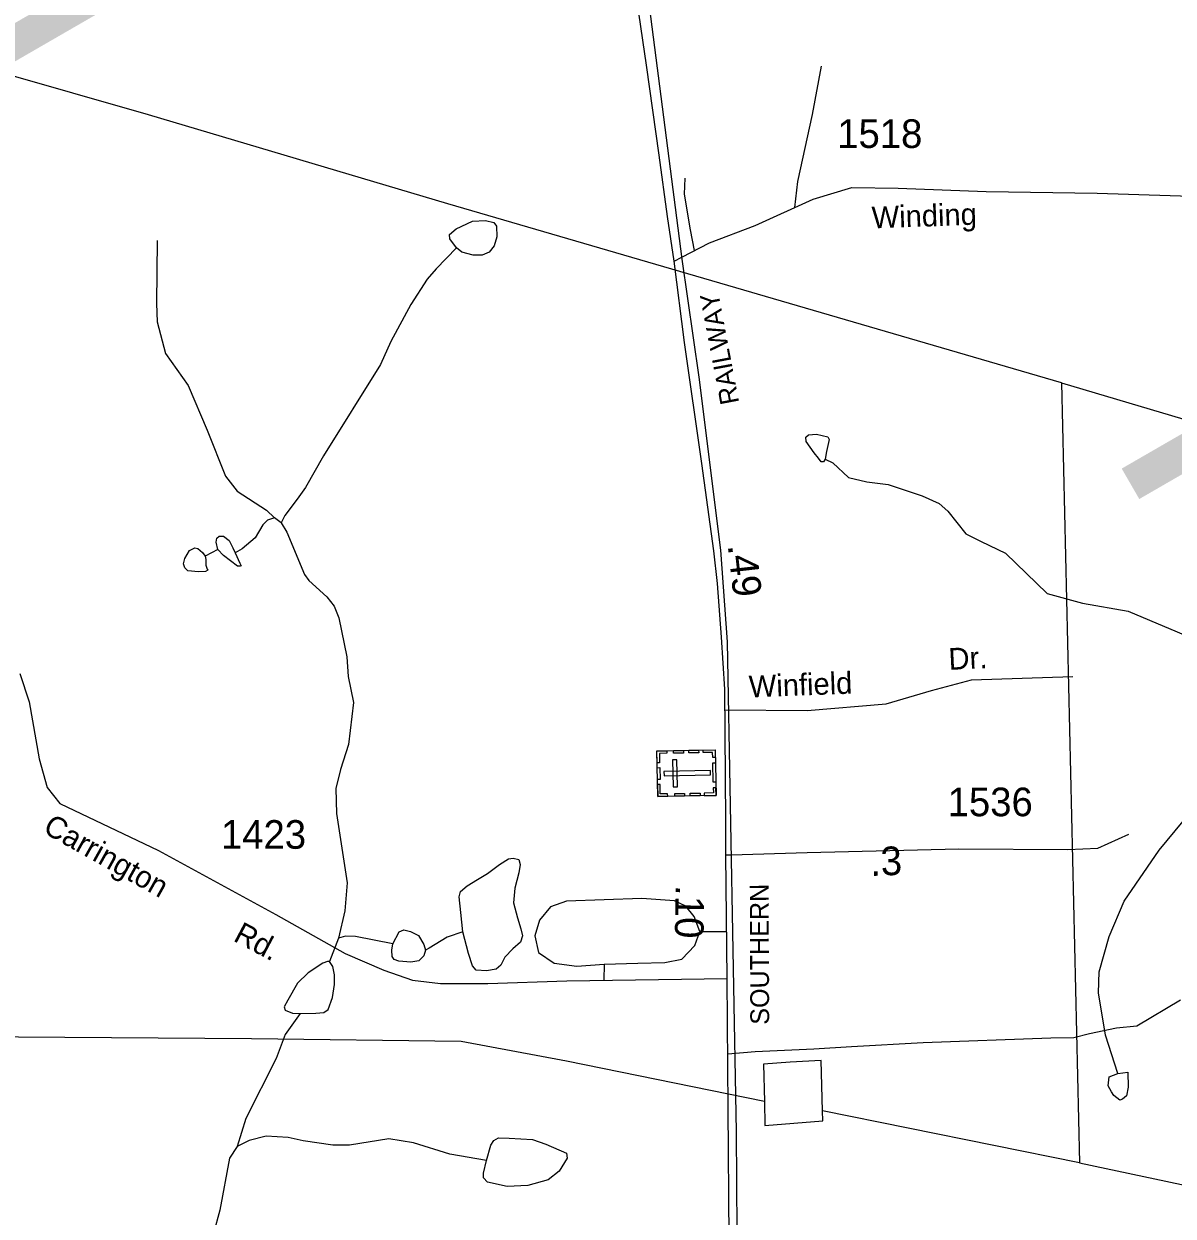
# Model space of a CAD drawing. Extents: x 2056842 to 2160602, y 826753 to 1016856.
# Drawn here: x 2117666 to 2122685, y 946717 to 951923 of the extents above; entities that cross this region are included whole.
import ezdxf

# ---------------------------------------------------------------- set-up
doc = ezdxf.new("R2010")
doc.units = 0
for name, color, linetype in [('Exist Cultural Cemetery CELL', 7, 'Continuous'), ('Exist Hydrographic Creek Single Shore', 7, 'Continuous'), ('Exist Hydrographic Misc Water Feature', 7, 'Continuous'), ('Exist Hydrographic Pond Under 1500 Sq Ft', 7, 'Continuous'), ('Exist Railroad Mainline', 7, 'Continuous'), ('Exist Railroad Mainline Label', 7, 'Continuous'), ('Exist Road Non-System Type 51', 7, 'Continuous'), ('Exist Road Non-System Type 51 Label', 7, 'Continuous'), ('Exist Road Primary US Attributed', 7, 'Continuous'), ('Exist Road Primary US Mileage Hundredths English Label', 7, 'Continuous'), ('Exist Road Secondary Mileage Hundredths English Label', 7, 'Continuous'), ('Exist Road Secondary Structure Pipe Number Label', 7, 'Continuous'), ('Exist Road Secondary Type 51 Attributed', 7, 'Continuous'), ('Exist Road Secondary Type 51 Label', 7, 'Continuous'), ('Exist Road Secondary Type 51 Number Label', 7, 'Continuous'), ('Exist Utilities Electrical Transmission Line', 7, 'Continuous')]:
    doc.layers.add(name, color=color, linetype=linetype)

msp = doc.modelspace()

# ---------------------------------------------------------------- linework, layer by layer
at = {"layer": 'Exist Cultural Cemetery CELL'}
for points in [[(2120434.3, 948549.2), (2120430.4, 948748.3), (2120685, 948753.3), (2120688.9, 948554.3)], [(2120613, 948740.5), (2120569.6, 948739.7), (2120569.4, 948751), (2120612.7, 948751.9)], [(2120685.6, 948720.2), (2120674.2, 948720), (2120673.7, 948742), (2120633.3, 948741.2), (2120633.1, 948752.3), (2120685, 948753.3)], [(2120473.8, 948749.2), (2120474, 948737.9), (2120441.8, 948737.2), (2120442.6, 948696.7), (2120431.5, 948696.4), (2120430.4, 948748.3)], [(2120501.6, 948591.4), (2120520.3, 948591.7), (2120517.9, 948709.5), (2120499.2, 948709.1)], [(2120547, 948739.2), (2120503.7, 948738.4), (2120503.5, 948749.8), (2120546.8, 948750.6)], [(2120432.9, 948623.3), (2120431.9, 948675.1), (2120443.3, 948675.3), (2120444.3, 948623.5)], [(2120461.5, 948658.8), (2120461.9, 948640.1), (2120664.6, 948644.1), (2120664.2, 948662.8)], [(2120676.3, 948611.5), (2120674.6, 948696.3), (2120686, 948696.5), (2120687.7, 948611.7)], [(2120477.6, 948550.1), (2120477.4, 948561.4), (2120445.2, 948560.8), (2120444.4, 948601.3), (2120433.3, 948601.1), (2120434.3, 948549.2)], [(2120551.8, 948551.5), (2120508.5, 948550.7), (2120508.3, 948562.1), (2120551.6, 948562.9)], [(2120619, 948552.8), (2120575.7, 948552), (2120575.5, 948563.4), (2120618.8, 948564.2)], [(2120688.2, 948587.3), (2120676.7, 948587.1), (2120677.2, 948565.1), (2120636.8, 948564.3), (2120637, 948553.2), (2120688.9, 948554.2)]]:
    msp.add_lwpolyline(points, close=True, dxfattribs=at)
at = {"layer": 'Exist Hydrographic Creek Single Shore'}
for points in [[(2118248.5, 950977.2), (2118245.8, 950701.3), (2118248, 950621.2), (2118284.5, 950483.3), (2118383.3, 950343.7), (2118466.2, 950148.1), (2118547.1, 949948.5), (2118597.9, 949883.1), (2118725.7, 949799.5), (2118759.8, 949765.6)], [(2121165.1, 950021.7), (2121199.3, 950006.5), (2121266.9, 949942.5), (2121346.8, 949922.9), (2121441.2, 949911.4), (2121589, 949862), (2121663.2, 949828.3), (2121701.4, 949794.5), (2121779.9, 949696.9), (2121846.1, 949663.1), (2121952.4, 949611.6), (2122134.9, 949436.4), (2122289.1, 949393.1), (2122489.4, 949357.9), (2122795.7, 949229.4), (2123052.3, 949122.4), (2123306.5, 949031.6), (2123430.8, 948976.1), (2123577, 948926.8), (2123803.4, 948835.8), (2123895.6, 948810.1), (2123923.5, 948804.3), (2123947.3, 948818.4)], [(2118789.9, 949743.7), (2118814, 949703.8), (2118890.8, 949518.1), (2118910.9, 949492.1), (2118989.2, 949420.6), (2119021.5, 949380.5), (2119041.8, 949328.9), (2119076.3, 949158.9), (2119082.7, 949073.1), (2119105.3, 948959.1), (2119084.1, 948777.1), (2119048.7, 948666.9), (2119028.4, 948584.6), (2119030.9, 948475.6), (2119077.8, 948171.9), (2119067.7, 948050.3), (2119039.7, 947931.2)], [(2122444.1, 947340), (2122389.3, 947507.6), (2122358.6, 947691.6), (2122362.1, 947783.5), (2122405.3, 947937.7), (2122470.9, 948092), (2122623.9, 948314.6), (2122798.8, 948525.4), (2122886.6, 948593.8), (2122930.3, 948611.9), (2122954.3, 948612.1), (2123058.6, 948576.5), (2123170.8, 948523.1), (2123291.2, 948473.5), (2123371.1, 948453.9), (2123603.2, 948412.9), (2123655.3, 948417.1), (2123687.1, 948425.2)], [(2119000.5, 947829.3), (2118991.7, 947829.3), (2118971.4, 947821.7), (2118908.1, 947779.9), (2118861.2, 947734.2), (2118819.4, 947659.5), (2118802.9, 947630.3), (2118806.7, 947616.4), (2118839.7, 947603.7), (2118872.7, 947601.2)], [(2118872.7, 947601.2), (2118941, 947603.7), (2118976.5, 947606.2), (2118994.2, 947618.9), (2119013.2, 947672.1), (2119022.1, 947727.9), (2119022.1, 947771), (2119014.5, 947806.5), (2119000.5, 947829.3)], [(2118872.7, 947601.2), (2118807.7, 947509.8), (2118768.1, 947405.6), (2118635.3, 947143.2), (2118597.7, 947021)], [(2118597.7, 947021), (2118563.8, 946970.8), (2118521, 946742.7), (2118410.6, 946335.4), (2118413.5, 946164.5), (2118420.7, 946122.9)]]:
    msp.add_lwpolyline(points, dxfattribs=at)
at = {"layer": 'Exist Hydrographic Misc Water Feature'}
for p, q in [((2118790.1, 949743.8), (2118759.9, 949765.7)), ((2119039.7, 947931.2), (2119000.5, 947829.3))]:
    msp.add_line(p, q, dxfattribs=at)
for points in [[(2119555.4, 950944.2), (2119526.3, 950984.7), (2119525, 951003.8), (2119554.1, 951027.8), (2119625, 951060.8), (2119682, 951064.6), (2119718.8, 951055.7), (2119730.2, 951039.2), (2119731.4, 950993.6), (2119720, 950954.3), (2119698.5, 950926.5), (2119666.8, 950912.5), (2119628.8, 950912.5), (2119578.2, 950926.5), (2119555.4, 950944.2)], [(2119555.4, 950944.2), (2119467.1, 950852.7), (2119427.4, 950808.5), (2119355.8, 950698.1), (2119268.6, 950535.8), (2119222.9, 950435.6), (2118974.6, 950036.5), (2118895.5, 949898.2), (2118860.1, 949847.6), (2118805.8, 949775.8), (2118790.1, 949743.8)], [(2121165.1, 950021.7), (2121157.5, 950010.3), (2121147.4, 950010.3), (2121136, 950026.8), (2121117, 950049.6), (2121082.8, 950099), (2121081.5, 950118), (2121092.9, 950128.2), (2121127.1, 950130.7), (2121177.8, 950119.3), (2121182.8, 950107.9), (2121171.4, 950055.9), (2121165.1, 950021.7)], [(2118759.9, 949765.7), (2118729.8, 949755.5), (2118710.1, 949735.4), (2118676.5, 949679.2), (2118618.6, 949631.1), (2118588.7, 949612.9)], [(2118513, 949628.4), (2118505.4, 949660.1), (2118508, 949676.6), (2118519.4, 949686.7), (2118537.1, 949685.4), (2118562.4, 949666.4), (2118578.9, 949634.7), (2118588.7, 949612.9)], [(2118457.3, 949598), (2118461.1, 949584), (2118461.1, 949560), (2118466.2, 949542.2), (2118470, 949537.2), (2118458.6, 949532.1), (2118428.2, 949530.8), (2118382.6, 949534.6), (2118368.7, 949547.3), (2118362.3, 949565), (2118368.7, 949589.1), (2118388.9, 949623.3), (2118413, 949634.7), (2118425.7, 949632.2), (2118445.9, 949614.5), (2118457.3, 949598)], [(2118588.7, 949612.9), (2118609.3, 949568.8), (2118614.4, 949556.2), (2118610.6, 949554.9), (2118599.2, 949554.9), (2118537.1, 949601.8), (2118513, 949628.4)], [(2119583, 947959), (2119574.1, 948042.7), (2119566.5, 948111.1), (2119572.9, 948133.9), (2119602, 948159.3), (2119647.6, 948187.2), (2119690.6, 948212.5), (2119742.6, 948251.8), (2119783.1, 948277.1), (2119802.1, 948279.7), (2119827.4, 948274.6), (2119833.8, 948251.8), (2119827.4, 948216.3), (2119809.7, 948149.1), (2119804.6, 948084.5), (2119821.1, 948019.9), (2119836.3, 947971.7), (2119843.9, 947941.3), (2119835, 947913.4), (2119800.8, 947884.3), (2119766.6, 947847.5), (2119748.9, 947813.3), (2119728.6, 947795.6), (2119686.8, 947788), (2119641.3, 947791.8), (2119624.8, 947809.5), (2119607.1, 947864), (2119583, 947959)], [(2119277.8, 947905.8), (2119114.4, 947937.5), (2119070.1, 947940), (2119039.7, 947931.2)], [(2119277.8, 947905.8), (2119304.4, 947957.8), (2119325.9, 947966.6), (2119353.8, 947960.3), (2119389.2, 947942.6), (2119413.3, 947903.3), (2119420.2, 947878.7)], [(2119583, 947959), (2119513.9, 947935.1), (2119436.2, 947886.8), (2119420.2, 947878.7)], [(2119420.2, 947878.7), (2119413.3, 947853.9), (2119390.5, 947832.3), (2119356.3, 947826), (2119303.1, 947831.1), (2119282.8, 947837.4), (2119274, 947850.1), (2119272.7, 947877.9), (2119277.8, 947905.8)], [(2119686, 946959.9), (2119525.8, 946987.3), (2119367.7, 947036.5), (2119259.6, 947054.1), (2119087.8, 947027.3), (2119015.8, 947027), (2118885.8, 947046.5), (2118819.6, 947060.2), (2118723.6, 947065.8), (2118649.8, 947047.4), (2118597.9, 947021.2)], [(2119686, 946959.9), (2119705, 947027.1), (2119718.9, 947047.4), (2119739.2, 947058.8), (2119784.8, 947057.5), (2119887.3, 947051.2), (2119945.6, 947030.9), (2120035.5, 946991.6), (2120038.1, 946970.1), (2120003.9, 946913.1), (2119955.7, 946875), (2119867.1, 946851), (2119775.9, 946847.2), (2119691, 946866.2), (2119673.3, 946883.9), (2119673.3, 946905.4), (2119686, 946959.9)]]:
    msp.add_lwpolyline(points, dxfattribs=at)
at = {"layer": 'Exist Hydrographic Pond Under 1500 Sq Ft'}
for points in [[(2118513, 949628.4), (2118457.3, 949598)], [(2122416.3, 947259.8), (2122402.1, 947285.7), (2122405.9, 947325.7), (2122443.9, 947340)], [(2122443.9, 947340), (2122488, 947345.9), (2122488.3, 947280)], [(2122488.3, 947280), (2122482.2, 947242), (2122464.2, 947228), (2122452.3, 947224), (2122426.2, 947243.9), (2122416.3, 947259.8)]]:
    msp.add_lwpolyline(points, dxfattribs=at)
at = {"layer": 'Exist Railroad Mainline'}
msp.add_lwpolyline([(2120138, 939689.2), (2120034.2, 940112.6), (2119958.6, 940476.2), (2119974.7, 940914.3), (2120066.5, 941848.4), (2120129.5, 942086.8), (2120196.8, 942227), (2120421.1, 942633.9), (2120603.4, 943002.8), (2120722, 943319.1), (2120775.1, 943525.4), (2120806.4, 943705.6), (2120812, 943809.5), (2120803.7, 944343.5), (2120806.9, 944941.3), (2120787.3, 945775.2), (2120777.7, 947084.8), (2120738.2, 949224.4), (2120710.5, 949624.2), (2120615.2, 950379.9), (2120540.9, 950895.4), (2120398.1, 952000.7)], dxfattribs=at)
at = {"layer": 'Exist Road Non-System Type 51'}
for p, q in [((2120617.6, 947959.5), (2120735.7, 947959.5)), ((2120200.3, 947817.1), (2120198.7, 947747.1))]:
    msp.add_line(p, q, dxfattribs=at)
for points in [[(2121032.9, 951121.1), (2121046.7, 951233.9), (2121110.7, 951526.7), (2121148.9, 951738.3)], [(2120594.7, 950933.2), (2120577.4, 951023.5), (2120551.8, 951178.7), (2120553.4, 951249.1)], [(2120727.4, 948928.4), (2121086.9, 948925.5), (2121431.7, 948954.2), (2121629.2, 949011.7), (2121805.2, 949058.4), (2122246.9, 949072.8)], [(2120617.6, 947959.5), (2120593.6, 948025.1), (2120556.8, 948069.9), (2120507.3, 948093.9), (2120365, 948103.5), (2120035.5, 948092.3), (2119965.2, 948068.3), (2119917.2, 948009.1), (2119898, 947940.3), (2119914, 947868.3), (2119981.2, 947821.9), (2120080.3, 947809.1), (2120200.3, 947817.1)], [(2120200.3, 947817.1), (2120347.4, 947821.9), (2120465.7, 947825.1), (2120539.3, 947839.5), (2120596.8, 947898.7), (2120617.6, 947959.5)], [(2122717.2, 947660.7), (2122526.9, 947547), (2122437.4, 947537.4), (2122320.6, 947513.4), (2122251.9, 947495.8), (2122151.1, 947494.2), (2121594.1, 947473.6), (2121280.7, 947456), (2121115.3, 947446.4), (2120859.4, 947435.2), (2120739.8, 947424.5)]]:
    msp.add_lwpolyline(points, dxfattribs=at)
at = {"layer": 'Exist Road Primary US Attributed'}
msp.add_line((2120737.9, 947754), (2120732.3, 948294.1), dxfattribs=at)
for points in [[(2120505.7, 950887.2), (2120476.9, 951082.4), (2120440.1, 951350.2), (2120385.8, 951742.2), (2120344.1, 952019.8), (2120251.6, 952368), (2120068.1, 952831), (2119914.6, 953191), (2119815.6, 953457.2), (2119775.6, 953634.8), (2119715, 953976.4), (2119625.7, 954508.5), (2119547.4, 954953.8), (2119520.2, 955136.2), (2119481.9, 955570.3), (2119462.7, 955799.1), (2119446.7, 955996.3)], [(2120732.3, 948294.1), (2120731.5, 948443.7), (2120726.7, 949018.2), (2120713.1, 949244.6), (2120695.5, 949479.8), (2120679.5, 949622.3), (2120627.5, 950003.9), (2120551.6, 950531.2), (2120505.7, 950887.2)], [(2120768.4, 944587.7), (2120757.1, 945004.2), (2120750.8, 946045.8), (2120741.2, 947186.5), (2120737.9, 947754)]]:
    msp.add_lwpolyline(points, dxfattribs=at)
at = {"layer": 'Exist Road Secondary Type 51 Attributed'}
for points in [[(2120539.7, 950904.8), (2120660.3, 950967.1), (2120860.1, 951042.3), (2121112.8, 951157.6), (2121282.3, 951208.8), (2121483.8, 951205.6), (2121868.4, 951190.4), (2122353, 951183.3), (2122991, 951163.9), (2123172.6, 951170.5), (2123242.3, 951168.8), (2123370.4, 951197.8), (2123941.2, 951466), (2124383.9, 951664.1), (2124896.5, 951902.1), (2125064.4, 951975.7), (2125252.1, 952044.1), (2125576.8, 952122.5), (2125974.1, 952216.5), (2126496.5, 952346.1), (2126594.8, 952370.1)], [(2120505.7, 950887.2), (2120539.7, 950904.8)], [(2117647.6, 949085.7), (2117689.2, 948962.5), (2117732.3, 948714.5), (2117767.5, 948588.1), (2117823.5, 948519.3), (2118253.3, 948313.8), (2118766.6, 948033.8), (2119069.5, 947863.2), (2119237.4, 947791.2), (2119363.7, 947748), (2119485.3, 947733.6), (2119691.5, 947733.6), (2120037.8, 947745), (2120737.9, 947754)], [(2120755.4, 948294.8), (2121087.2, 948304.8), (2121749.2, 948320.8), (2122225.7, 948317.6), (2122356.8, 948324), (2122491.2, 948384.8)], [(2120732.3, 948294.1), (2120755.4, 948294.8)]]:
    msp.add_lwpolyline(points, dxfattribs=at)
at = {"layer": 'Exist Utilities Electrical Transmission Line'}
for p, q in [((2122197.2, 950354.8), (2122276, 946949.5)), ((2122276, 946949.5), (2121153.2, 947176.7))]:
    msp.add_line(p, q, dxfattribs=at)
for points in [[(2122197.2, 950354.8), (2119518.1, 951136.9), (2118210.5, 951525.1), (2116877.1, 951907.2), (2112075.6, 953327.9), (2110490.2, 953808.8), (2107782.8, 954617.7), (2104295.7, 955656.9)], [(2122197.2, 950354.8), (2126069.6, 949205.9), (2129543.5, 948185.2), (2130575.9, 947623.9), (2133817.5, 945792.4), (2136588, 944186.8), (2138999.6, 942823.6), (2141369.2, 941470.1), (2142971, 940567.3), (2143357.9, 940343.1), (2143922.3, 940014.4), (2144373.2, 939783.7)], [(2120901.1, 947217.5), (2120036.3, 947393.7), (2119576, 947479.6), (2118660.2, 947491.7), (2111530.8, 947542.2), (2110519.5, 947848.7), (2110167.3, 947945.6), (2107751.1, 948684.1), (2106854.4, 948941.2)], [(2121153.2, 947176.7), (2121148.2, 947396.6), (2121012.3, 947390), (2120896.3, 947381.4), (2120901.1, 947217.5)], [(2120901.1, 947217.5), (2120901.5, 947113.5), (2121155.3, 947132.6), (2121153.2, 947176.7)], [(2122276, 946949.5), (2122886.5, 946820.2), (2126565.1, 942882.9), (2129476.4, 942033.8), (2131240.3, 941525.7), (2133419, 940877.4), (2135627.4, 940227), (2139139.4, 939224.6), (2144400.3, 937782.2)]]:
    msp.add_lwpolyline(points, dxfattribs=at)

# ---------------------------------------------------------------- texts
at = {"layer": 'Exist Railroad Mainline Label'}
for s, rotation, p in [('RAILWAY', 100.7607, (2120790.3, 950269)), ('SOUTHERN', 90.2468, (2120920.9, 947553))]:
    msp.add_text(s, height=82.02, rotation=rotation, dxfattribs=at).set_placement(p)
at = {"layer": 'Exist Road Non-System Type 51 Label'}
for s, rotation, p in [('Dr.', 2.8157, (2121706.4, 949101.9)), ('Winfield', 2.1744, (2120834, 948981.6))]:
    msp.add_text(s, height=95, rotation=rotation, dxfattribs=at).set_placement(p)
at = {"layer": 'Exist Road Primary US Mileage Hundredths English Label'}
for s, rotation, p in [('.49', 276.4064, (2120739.7, 949646.1)), ('.10', 268.9749, (2120512.9, 948163.1))]:
    msp.add_text(s, height=125, rotation=rotation, dxfattribs=at).set_placement(p)
at = {"layer": 'Exist Road Secondary Mileage Hundredths English Label'}
msp.add_text('.3', height=125, rotation=2.4858, dxfattribs=at).set_placement((2121364.2, 948201.9))
at = {"layer": 'Exist Road Secondary Structure Pipe Number Label'}
for s, p in [('P271', (2115482.3, 954546.3)), ('P9', (2122393.1, 950097.9))]:
    msp.add_text(s, height=1230.31, rotation=300, dxfattribs=at).set_placement(p)
at = {"layer": 'Exist Road Secondary Type 51 Label'}
for s, rotation, p in [('Winding', 2.0142, (2121370.5, 951029.6)), ('Carrington', 330.7095, (2117744.5, 948394.6)), ('Rd.', 332.0783, (2118576.2, 947921.2))]:
    msp.add_text(s, height=95, rotation=rotation, dxfattribs=at).set_placement(p)
at = {"layer": 'Exist Road Secondary Type 51 Number Label'}
for s, p in [('1518', (2121218.1, 951381)), ('1536', (2121700.4, 948463.2)), ('1423', (2118526.5, 948321.1))]:
    msp.add_text(s, height=125, dxfattribs=at).set_placement(p)

doc.saveas('drawing.dxf')
